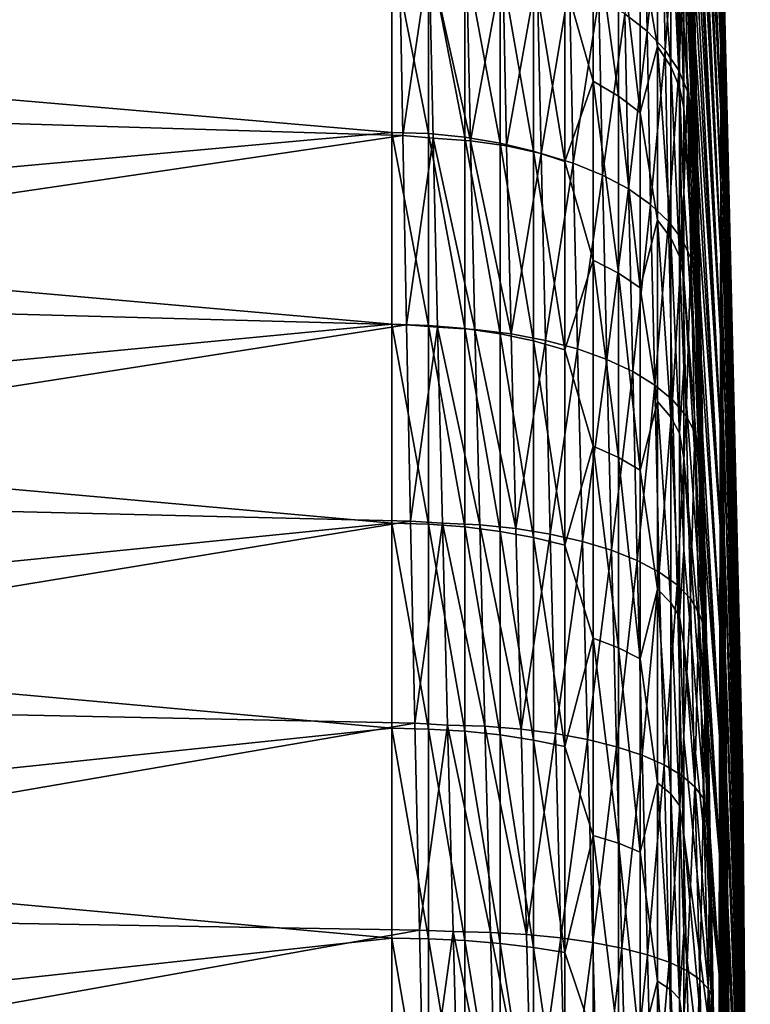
# Model space of a CAD drawing. Header units: metres. Extents: x -24 to 72, y -247 to 22.
# Tile 564 of 573: x 66.5 to 71.5, y 4.82 to 11.56. Entities that reach past the tile are written whole.
import ezdxf

# ---------------------------------------------------------------- set-up
doc = ezdxf.new("R2010")
doc.units = ezdxf.units.M
doc.layers.add('solid_509589_MEDIA_SW0001', color=7, linetype='CONTINUOUS')

msp = doc.modelspace()

# ---------------------------------------------------------------- linework, layer by layer
at = {"layer": 'solid_509589_MEDIA_SW0001'}
for points in [[(71.297287, 11.408695, 78.845695), (71.043945, 17.206833, 76.219772), (71.043945, 17.497763, 76.853722)], [(71.297287, 11.783001, 79.673988), (71.297287, 11.408695, 78.845695), (71.043945, 17.497763, 76.853722)], [(71.297287, 11.408695, 78.845695), (71.043945, 16.892942, 75.59687), (71.043945, 17.206833, 76.219772)], [(71.297287, 11.36348, 90.244637), (71.043945, 17.070135, 93.058487), (71.043945, 16.746174, 93.676216)], [(71.297287, 11.36348, 90.244637), (71.297287, 11.744344, 89.419334), (71.043945, 17.070135, 93.058487)], [(71.297287, 10.976254, 78.046219), (71.043945, 16.556511, 74.98584), (71.043945, 16.892942, 75.59687)], [(71.297287, 11.408695, 78.845695), (71.297287, 10.976254, 78.046219), (71.043945, 16.892942, 75.59687)], [(71.297287, 11.36348, 90.244637), (71.043945, 16.746174, 93.676216), (71.043945, 16.399868, 94.2817)], [(71.297287, 10.976254, 78.046219), (71.043945, 16.197989, 74.387512), (71.043945, 16.556511, 74.98584)], [(71.297287, 10.924709, 91.040657), (71.043945, 16.399868, 94.2817), (71.043945, 16.031679, 94.87413)], [(71.297287, 10.924709, 91.040657), (71.297287, 11.36348, 90.244637), (71.043945, 16.399868, 94.2817)], [(71.297287, 10.48788, 77.279625), (71.043945, 15.817854, 73.802673), (71.043945, 16.197989, 74.387512)], [(71.297287, 10.976254, 78.046219), (71.297287, 10.48788, 77.279625), (71.043945, 16.197989, 74.387512)], [(71.297287, 10.924709, 91.040657), (71.043945, 16.031679, 94.87413), (71.043945, 15.642099, 95.452713)], [(71.297287, 10.48788, 77.279625), (71.043945, 15.416614, 73.232109), (71.043945, 15.817854, 73.802673)], [(71.043945, 15.642099, 95.452713), (71.266777, 3.570881, 103.211205), (71.282913, 2.906099, 103.322479)], [(71.297287, 10.430269, 91.803352), (71.043945, 15.642099, 95.452713), (71.282913, 2.906099, 103.322479)], [(71.043945, 15.642099, 95.452713), (71.250671, 4.231225, 103.076462), (71.266777, 3.570881, 103.211205)], [(71.043945, 15.642099, 95.452713), (71.234673, 4.885822, 102.918579), (71.250671, 4.231225, 103.076462)], [(71.043945, 15.642099, 95.452713), (71.21888, 5.533957, 102.737778), (71.234673, 4.885822, 102.918579)], [(71.043945, 15.642099, 95.452713), (71.203354, 6.174824, 102.53434), (71.21888, 5.533957, 102.737778)], [(71.043945, 15.642099, 95.452713), (71.188187, 6.807516, 102.308556), (71.203354, 6.174824, 102.53434)], [(71.043945, 15.642099, 95.452713), (71.173439, 7.43144, 102.060684), (71.188187, 6.807516, 102.308556)], [(71.043945, 15.642099, 95.452713), (71.145508, 8.650187, 101.499924), (71.173439, 7.43144, 102.060684)], [(71.043945, 15.642099, 95.452713), (71.120094, 9.825326, 100.855171), (71.145508, 8.650187, 101.499924)], [(71.043945, 15.642099, 95.452713), (71.097702, 10.951045, 100.129578), (71.120094, 9.825326, 100.855171)], [(71.043945, 15.642099, 95.452713), (71.078781, 12.021924, 99.326775), (71.097702, 10.951045, 100.129578)], [(71.297287, 10.924709, 91.040657), (71.043945, 15.642099, 95.452713), (71.297287, 10.430269, 91.803352)], [(71.297287, 9.946062, 76.54982), (71.043945, 14.994802, 72.676582), (71.043945, 15.416614, 73.232109)], [(71.297287, 10.48788, 77.279625), (71.297287, 9.946062, 76.54982), (71.043945, 15.416614, 73.232109)], [(71.297287, 9.946062, 76.54982), (71.043945, 14.552983, 72.136833), (71.043945, 14.994802, 72.676582)], [(71.297287, 9.353561, 75.860535), (71.043945, 14.091746, 71.613579), (71.043945, 14.552983, 72.136833)], [(71.297287, 9.946062, 76.54982), (71.297287, 9.353561, 75.860535), (71.043945, 14.552983, 72.136833)], [(71.297287, 9.353561, 75.860535), (71.043945, 13.611707, 71.107513), (71.043945, 14.091746, 71.613579)], [(71.297287, 8.713397, 75.215271), (71.043945, 13.113504, 70.619324), (71.043945, 13.611707, 71.107513)], [(71.297287, 9.353561, 75.860535), (71.297287, 8.713397, 75.215271), (71.043945, 13.611707, 71.107513)], [(71.297287, 8.713397, 75.215271), (71.043945, 12.597806, 70.149651), (71.043945, 13.113504, 70.619324)], [(71.449417, 6.327145, 83.845139), (71.297287, 12.66535, 83.189133), (71.297287, 12.726597, 84.096008)], [(71.449417, 6.357741, 84.29818), (71.297287, 12.726597, 84.096008), (71.297287, 12.722991, 85.004944)], [(71.449417, 6.327145, 83.845139), (71.297287, 12.726597, 84.096008), (71.449417, 6.357741, 84.29818)], [(71.449417, 6.35594, 84.752251), (71.297287, 12.722991, 85.004944), (71.297287, 12.654552, 85.911301)], [(71.449417, 6.357741, 84.29818), (71.297287, 12.722991, 85.004944), (71.449417, 6.35594, 84.752251)], [(71.449417, 6.264307, 83.395432), (71.297287, 12.539564, 82.288933), (71.297287, 12.66535, 83.189133)], [(71.449417, 6.264307, 83.395432), (71.297287, 12.66535, 83.189133), (71.449417, 6.327145, 83.845139)], [(69.046227, 12.045105, 67.297806), (61.700001, 11.418697, 66.875771), (61.700001, 12.655937, 67.742088)], [(70.793289, 11.478677, 100.956642), (70.772316, 12.606446, 100.113899), (70.641258, 11.597301, 101.130226)], [(70.896309, 12.464265, 99.935783), (70.772316, 12.606446, 100.113899), (70.793289, 11.478677, 100.956642)], [(71.297287, 8.028831, 74.617325), (71.043945, 12.065297, 69.699127), (71.043945, 12.597806, 70.149651)], [(71.297287, 8.713397, 75.215271), (71.297287, 8.028831, 74.617325), (71.043945, 12.597806, 70.149651)], [(71.449417, 6.321751, 85.205032), (71.297287, 12.654552, 85.911301), (71.297287, 12.521628, 86.810471)], [(71.449417, 6.35594, 84.752251), (71.297287, 12.654552, 85.911301), (71.449417, 6.321751, 85.205032)], [(71.449417, 6.169547, 82.951355), (71.297287, 12.349879, 81.400009), (71.297287, 12.539564, 82.288933)], [(71.449417, 6.169547, 82.951355), (71.297287, 12.539564, 82.288933), (71.449417, 6.264307, 83.395432)], [(70.865181, 12.504809, 69.107849), (70.865181, 11.374885, 68.254982), (70.745163, 12.069566, 68.483147)], [(70.916824, 11.349391, 100.768661), (70.896309, 12.464265, 99.935783), (70.793289, 11.478677, 100.956642)], [(70.955872, 11.238848, 68.449265), (70.865181, 11.374885, 68.254982), (70.865181, 12.504809, 69.107849)], [(70.955872, 12.355259, 69.291931), (70.955872, 11.238848, 68.449265), (70.865181, 12.504809, 69.107849)], [(70.989754, 12.31287, 99.746948), (70.896309, 12.464265, 99.935783), (70.916824, 11.349391, 100.768661)], [(71.449417, 6.255347, 85.654228), (71.297287, 12.521628, 86.810471), (71.297287, 12.324898, 87.697868)], [(71.449417, 6.321751, 85.205032), (71.297287, 12.521628, 86.810471), (71.449417, 6.255347, 85.654228)], [(70.955872, 12.355259, 69.291931), (71.015793, 12.199668, 69.483444), (71.015793, 11.097316, 68.65139)], [(70.955872, 12.355259, 69.291931), (71.015793, 11.097316, 68.65139), (70.955872, 11.238848, 68.449265)], [(71.449417, 6.043349, 82.515175), (71.297287, 12.097262, 80.526878), (71.297287, 12.349879, 81.400009)], [(71.449417, 6.043349, 82.515175), (71.297287, 12.349879, 81.400009), (71.449417, 6.169547, 82.951355)], [(70.425346, 12.306186, 68.169144), (70.425346, 11.137025, 67.350487), (70.230705, 11.822283, 67.616028)], [(70.597763, 11.035496, 67.506828), (70.425346, 11.137025, 67.350487), (70.425346, 12.306186, 68.169144)], [(70.597763, 12.193997, 68.318016), (70.597763, 11.035496, 67.506828), (70.425346, 12.306186, 68.169144)], [(71.009789, 11.211622, 100.569443), (70.989754, 12.31287, 99.746948), (70.916824, 11.349391, 100.768661)], [(71.009789, 11.211622, 100.569443), (71.051086, 12.154809, 99.55056), (70.989754, 12.31287, 99.746948)], [(71.449417, 6.157067, 86.097542), (71.297287, 12.324898, 87.697868), (71.297287, 12.065362, 88.56897)], [(71.449417, 6.255347, 85.654228), (71.297287, 12.324898, 87.697868), (71.449417, 6.157067, 86.097542)], [(69.099991, 12.006639, 101.729065), (61.700001, 12.249323, 101.557381), (61.700001, 10.991409, 102.393814)], [(70.745163, 10.922886, 67.680229), (70.597763, 11.035496, 67.506828), (70.597763, 12.193997, 68.318016)], [(70.745163, 12.069566, 68.483147), (70.745163, 10.922886, 67.680229), (70.597763, 12.193997, 68.318016)], [(71.015793, 12.199668, 69.483444), (71.043945, 12.065297, 69.699127), (71.043945, 11.51669, 69.268349)], [(71.015793, 12.199668, 69.483444), (71.043945, 11.51669, 69.268349), (71.043945, 10.952716, 68.857903)], [(71.015793, 11.097316, 68.65139), (71.015793, 12.199668, 69.483444), (71.043945, 10.952716, 68.857903)], [(71.009789, 11.211622, 100.569443), (71.070625, 11.067692, 100.362328), (71.051086, 12.154809, 99.55056)], [(71.051086, 12.154809, 99.55056), (71.097702, 10.951045, 100.129578), (71.078781, 12.021924, 99.326775)], [(71.051086, 12.154809, 99.55056), (71.070625, 11.067692, 100.362328), (71.097702, 10.951045, 100.129578)], [(70.865181, 11.374885, 68.254982), (70.745163, 10.922886, 67.680229), (70.745163, 12.069566, 68.483147)], [(71.297287, 8.028831, 74.617325), (71.043945, 11.51669, 69.268349), (71.043945, 12.065297, 69.699127)], [(71.449417, 5.886355, 82.089104), (71.297287, 11.783001, 79.673988), (71.297287, 12.097262, 80.526878)], [(71.449417, 5.886355, 82.089104), (71.297287, 12.097262, 80.526878), (71.449417, 6.043349, 82.515175)], [(71.449417, 6.027412, 86.532707), (71.297287, 12.065362, 88.56897), (71.297287, 11.744344, 89.419334)], [(71.449417, 6.157067, 86.097542), (71.297287, 12.065362, 88.56897), (71.449417, 6.027412, 86.532707)], [(69.046227, 12.045105, 67.297806), (69.046227, 10.787225, 66.482346), (61.700001, 11.418697, 66.875771)], [(69.122269, 10.765785, 102.530472), (69.099991, 12.006639, 101.729065), (61.700001, 10.991409, 102.393814)], [(69.296867, 10.779126, 66.49588), (69.046227, 10.787225, 66.482346), (69.046227, 12.045105, 67.297806)], [(69.296867, 12.036061, 67.310722), (69.296867, 10.779126, 66.49588), (69.046227, 12.045105, 67.297806)], [(69.301659, 11.98963, 101.728531), (69.099991, 12.006639, 101.729065), (69.122269, 10.765785, 102.530472)], [(69.328659, 10.748601, 102.528259), (69.301659, 11.98963, 101.728531), (69.122269, 10.765785, 102.530472)], [(69.546257, 10.754598, 66.536842), (69.296867, 10.779126, 66.49588), (69.296867, 12.036061, 67.310722)], [(69.546257, 12.008674, 67.349838), (69.546257, 10.754598, 66.536842), (69.296867, 12.036061, 67.310722)], [(69.584396, 10.730473, 102.48851), (69.301659, 11.98963, 101.728531), (69.328659, 10.748601, 102.528259)], [(69.584396, 10.730473, 102.48851), (69.557518, 11.968564, 101.691017), (69.301659, 11.98963, 101.728531)], [(69.78759, 10.714036, 66.604591), (69.546257, 10.754598, 66.536842), (69.546257, 12.008674, 67.349838)], [(69.78759, 11.963381, 67.41452), (69.78759, 10.714036, 66.604591), (69.546257, 12.008674, 67.349838)], [(69.805679, 11.928563, 101.62677), (69.557518, 11.968564, 101.691017), (69.584396, 10.730473, 102.48851)], [(69.832367, 10.695302, 102.420807), (69.805679, 11.928563, 101.62677), (69.584396, 10.730473, 102.48851)], [(70.016975, 10.658093, 66.698036), (69.78759, 10.714036, 66.604591), (69.78759, 11.963381, 67.41452)], [(70.016975, 11.900915, 67.503731), (70.016975, 10.658093, 66.698036), (69.78759, 11.963381, 67.41452)], [(70.041969, 11.870307, 101.536858), (69.805679, 11.928563, 101.62677), (69.832367, 10.695302, 102.420807)], [(70.068398, 10.643691, 102.326263), (70.041969, 11.870307, 101.536858), (69.832367, 10.695302, 102.420807)], [(70.230705, 10.587672, 66.815659), (70.016975, 10.658093, 66.698036), (70.016975, 11.900915, 67.503731)], [(70.230705, 11.822283, 67.616028), (70.230705, 10.587672, 66.815659), (70.016975, 11.900915, 67.503731)], [(70.262413, 11.794784, 101.422791), (70.041969, 11.870307, 101.536858), (70.068398, 10.643691, 102.326263)], [(70.288521, 10.576515, 102.206482), (70.262413, 11.794784, 101.422791), (70.068398, 10.643691, 102.326263)], [(70.425346, 11.137025, 67.350487), (70.230705, 10.587672, 66.815659), (70.230705, 11.822283, 67.616028)], [(70.463303, 11.703266, 101.286476), (70.262413, 11.794784, 101.422791), (70.288521, 10.576515, 102.206482)], [(71.449417, 5.699366, 81.675316), (71.297287, 11.408695, 78.845695), (71.297287, 11.783001, 79.673988)], [(71.449417, 5.699366, 81.675316), (71.297287, 11.783001, 79.673988), (71.449417, 5.886355, 82.089104)], [(71.449417, 5.867043, 86.95752), (71.297287, 11.744344, 89.419334), (71.297287, 11.36348, 90.244637)], [(71.449417, 6.027412, 86.532707), (71.297287, 11.744344, 89.419334), (71.449417, 5.867043, 86.95752)], [(70.489014, 10.49491, 102.063469), (70.463303, 11.703266, 101.286476), (70.288521, 10.576515, 102.206482)], [(70.641258, 11.597301, 101.130226), (70.463303, 11.703266, 101.286476), (70.489014, 10.49491, 102.063469)], [(70.666527, 10.400256, 101.899628), (70.641258, 11.597301, 101.130226), (70.489014, 10.49491, 102.063469)], [(70.793289, 11.478677, 100.956642), (70.641258, 11.597301, 101.130226), (70.666527, 10.400256, 101.899628)], [(70.818054, 10.294151, 101.717705), (70.793289, 11.478677, 100.956642), (70.666527, 10.400256, 101.899628)], [(70.916824, 11.349391, 100.768661), (70.793289, 11.478677, 100.956642), (70.818054, 10.294151, 101.717705)], [(71.297287, 7.303353, 74.069733), (71.043945, 10.952716, 68.857903), (71.043945, 11.51669, 69.268349)], [(71.297287, 8.028831, 74.617325), (71.297287, 7.303353, 74.069733), (71.043945, 11.51669, 69.268349)], [(69.046227, 10.787225, 66.482346), (61.700001, 10.120763, 66.099724), (61.700001, 11.418697, 66.875771)], [(71.449417, 5.483334, 81.275925), (71.297287, 10.976254, 78.046219), (71.297287, 11.408695, 78.845695)], [(71.449417, 5.483334, 81.275925), (71.297287, 11.408695, 78.845695), (71.449417, 5.699366, 81.675316)], [(70.865181, 11.374885, 68.254982), (70.865181, 10.186996, 67.484894), (70.745163, 10.922886, 67.680229)], [(70.941048, 10.178385, 101.520775), (70.916824, 11.349391, 100.768661), (70.818054, 10.294151, 101.717705)], [(70.955872, 10.065166, 67.688385), (70.865181, 10.186996, 67.484894), (70.865181, 11.374885, 68.254982)], [(70.955872, 11.238848, 68.449265), (70.955872, 10.065166, 67.688385), (70.865181, 11.374885, 68.254982)], [(71.009789, 11.211622, 100.569443), (70.916824, 11.349391, 100.768661), (70.941048, 10.178385, 101.520775)], [(71.449417, 5.676778, 87.369804), (71.297287, 11.36348, 90.244637), (71.297287, 10.924709, 91.040657)], [(71.449417, 5.867043, 86.95752), (71.297287, 11.36348, 90.244637), (71.449417, 5.676778, 87.369804)], [(71.033447, 10.054909, 101.312141), (71.009789, 11.211622, 100.569443), (70.941048, 10.178385, 101.520775)], [(70.955872, 11.238848, 68.449265), (71.015793, 11.097316, 68.65139), (71.015793, 9.938415, 67.900101)], [(70.955872, 11.238848, 68.449265), (71.015793, 9.938415, 67.900101), (70.955872, 10.065166, 67.688385)], [(71.033447, 10.054909, 101.312141), (71.070625, 11.067692, 100.362328), (71.009789, 11.211622, 100.569443)], [(70.425346, 11.137025, 67.350487), (70.425346, 9.913607, 66.615379), (70.230705, 10.587672, 66.815659)], [(70.597763, 9.82323, 66.778427), (70.425346, 9.913607, 66.615379), (70.425346, 11.137025, 67.350487)], [(70.597763, 11.035496, 67.506828), (70.597763, 9.82323, 66.778427), (70.425346, 11.137025, 67.350487)], [(71.015793, 11.097316, 68.65139), (71.043945, 10.952716, 68.857903), (71.043945, 10.374127, 68.468323)], [(71.015793, 9.938415, 67.900101), (71.015793, 11.097316, 68.65139), (71.043945, 10.374127, 68.468323)], [(71.033447, 10.054909, 101.312141), (71.093689, 9.925803, 101.095306), (71.070625, 11.067692, 100.362328)], [(71.070625, 11.067692, 100.362328), (71.120094, 9.825326, 100.855171), (71.097702, 10.951045, 100.129578)], [(71.070625, 11.067692, 100.362328), (71.093689, 9.925803, 101.095306), (71.120094, 9.825326, 100.855171)], [(69.122269, 10.765785, 102.530472), (61.700001, 10.991409, 102.393814), (61.700001, 9.67455, 103.138741)], [(70.745163, 9.722991, 66.959259), (70.597763, 9.82323, 66.778427), (70.597763, 11.035496, 67.506828)], [(70.745163, 10.922886, 67.680229), (70.745163, 9.722991, 66.959259), (70.597763, 11.035496, 67.506828)], [(70.865181, 10.186996, 67.484894), (70.745163, 9.722991, 66.959259), (70.745163, 10.922886, 67.680229)], [(71.297287, 6.540658, 73.575294), (71.043945, 10.374127, 68.468323), (71.043945, 10.952716, 68.857903)], [(71.297287, 7.303353, 74.069733), (71.297287, 6.540658, 73.575294), (71.043945, 10.952716, 68.857903)], [(71.449417, 5.23936, 80.892967), (71.297287, 10.48788, 77.279625), (71.297287, 10.976254, 78.046219)], [(71.449417, 5.23936, 80.892967), (71.297287, 10.976254, 78.046219), (71.449417, 5.483334, 81.275925)], [(71.449417, 5.457584, 87.767471), (71.297287, 10.924709, 91.040657), (71.297287, 10.430269, 91.803352)], [(71.449417, 5.676778, 87.369804), (71.297287, 10.924709, 91.040657), (71.449417, 5.457584, 87.767471)], [(69.046227, 10.787225, 66.482346), (69.046227, 9.474376, 65.758705), (61.700001, 10.120763, 66.099724)], [(69.296867, 9.467262, 65.772774), (69.046227, 9.474376, 65.758705), (69.046227, 10.787225, 66.482346)], [(69.296867, 10.779126, 66.49588), (69.296867, 9.467262, 65.772774), (69.046227, 10.787225, 66.482346)], [(69.546257, 9.44572, 65.815392), (69.296867, 9.467262, 65.772774), (69.296867, 10.779126, 66.49588)], [(69.546257, 10.754598, 66.536842), (69.546257, 9.44572, 65.815392), (69.296867, 10.779126, 66.49588)], [(69.14756, 9.47069, 103.243156), (69.122269, 10.765785, 102.530472), (61.700001, 9.67455, 103.138741)], [(69.328659, 10.748601, 102.528259), (69.122269, 10.765785, 102.530472), (69.14756, 9.47069, 103.243156)], [(69.359261, 9.45443, 103.23867), (69.328659, 10.748601, 102.528259), (69.14756, 9.47069, 103.243156)], [(69.614868, 9.439329, 103.196892), (69.328659, 10.748601, 102.528259), (69.359261, 9.45443, 103.23867)], [(69.614868, 9.439329, 103.196892), (69.584396, 10.730473, 102.48851), (69.328659, 10.748601, 102.528259)], [(69.78759, 9.410094, 65.885857), (69.546257, 9.44572, 65.815392), (69.546257, 10.754598, 66.536842)], [(69.78759, 10.714036, 66.604591), (69.78759, 9.410094, 65.885857), (69.546257, 10.754598, 66.536842)], [(69.862633, 9.409163, 103.12606), (69.584396, 10.730473, 102.48851), (69.614868, 9.439329, 103.196892)], [(69.862633, 9.409163, 103.12606), (69.832367, 10.695302, 102.420807), (69.584396, 10.730473, 102.48851)], [(70.016975, 9.36096, 65.983055), (69.78759, 9.410094, 65.885857), (69.78759, 10.714036, 66.604591)], [(70.016975, 10.658093, 66.698036), (70.016975, 9.36096, 65.983055), (69.78759, 10.714036, 66.604591)], [(70.068398, 10.643691, 102.326263), (69.832367, 10.695302, 102.420807), (69.862633, 9.409163, 103.12606)], [(70.098366, 9.364448, 103.027359), (70.068398, 10.643691, 102.326263), (69.862633, 9.409163, 103.12606)], [(70.230705, 9.299109, 66.1054), (70.016975, 9.36096, 65.983055), (70.016975, 10.658093, 66.698036)], [(70.230705, 10.587672, 66.815659), (70.230705, 9.299109, 66.1054), (70.016975, 10.658093, 66.698036)], [(70.288521, 10.576515, 102.206482), (70.068398, 10.643691, 102.326263), (70.098366, 9.364448, 103.027359)], [(70.318108, 9.305945, 102.902451), (70.288521, 10.576515, 102.206482), (70.098366, 9.364448, 103.027359)], [(70.425346, 9.913607, 66.615379), (70.230705, 9.299109, 66.1054), (70.230705, 10.587672, 66.815659)], [(70.489014, 10.49491, 102.063469), (70.288521, 10.576515, 102.206482), (70.318108, 9.305945, 102.902451)], [(70.518166, 9.234649, 102.753433), (70.489014, 10.49491, 102.063469), (70.318108, 9.305945, 102.902451)], [(70.666527, 10.400256, 101.899628), (70.489014, 10.49491, 102.063469), (70.518166, 9.234649, 102.753433)], [(71.449417, 4.968688, 80.528381), (71.297287, 9.946062, 76.54982), (71.297287, 10.48788, 77.279625)], [(71.449417, 4.968688, 80.528381), (71.297287, 10.48788, 77.279625), (71.449417, 5.23936, 80.892967)], [(70.695168, 9.151764, 102.582802), (70.666527, 10.400256, 101.899628), (70.518166, 9.234649, 102.753433)], [(70.818054, 10.294151, 101.717705), (70.666527, 10.400256, 101.899628), (70.695168, 9.151764, 102.582802)], [(71.015793, 9.938415, 67.900101), (71.043945, 10.374127, 68.468323), (71.043945, 9.781697, 68.100136)], [(71.297287, 6.540658, 73.575294), (71.043945, 9.781697, 68.100136), (71.043945, 10.374127, 68.468323)], [(71.297287, 10.430269, 91.803352), (71.282913, 2.906099, 103.322479), (71.298981, 2.237953, 103.410164)], [(71.297287, 10.430269, 91.803352), (71.403114, -2.534905, 103.46862), (71.417549, -3.384985, 103.493362)], [(71.442787, -4.495758, 102.715591), (71.297287, 10.430269, 91.803352), (71.417549, -3.384985, 103.493362)], [(71.297287, 10.430269, 91.803352), (71.400459, -2.389177, 103.469261), (71.403114, -2.534905, 103.46862)], [(71.297287, 10.430269, 91.803352), (71.384323, -1.55394, 103.489891), (71.400459, -2.389177, 103.469261)], [(71.297287, 10.430269, 91.803352), (71.381302, -1.405347, 103.495178), (71.384323, -1.55394, 103.489891)], [(71.297287, 10.430269, 91.803352), (71.360985, -0.44776, 103.523895), (71.381302, -1.405347, 103.495178)], [(71.297287, 10.430269, 91.803352), (71.345985, 0.223575, 103.531013), (71.360985, -0.44776, 103.523895)], [(71.297287, 10.430269, 91.803352), (71.330612, 0.895423, 103.514442), (71.345985, 0.223575, 103.531013)], [(71.297287, 10.430269, 91.803352), (71.314911, 1.567299, 103.474182), (71.330612, 0.895423, 103.514442)], [(71.297287, 10.430269, 91.803352), (71.298981, 2.237953, 103.410164), (71.314911, 1.567299, 103.474182)], [(71.442787, -4.495758, 102.715591), (71.449417, 5.21058, 88.148491), (71.297287, 10.430269, 91.803352)], [(71.449417, 5.457584, 87.767471), (71.297287, 10.430269, 91.803352), (71.449417, 5.21058, 88.148491)], [(70.84613, 9.058692, 102.39344), (70.818054, 10.294151, 101.717705), (70.695168, 9.151764, 102.582802)], [(70.941048, 10.178385, 101.520775), (70.818054, 10.294151, 101.717705), (70.84613, 9.058692, 102.39344)], [(70.865181, 10.186996, 67.484894), (70.865181, 8.947197, 66.801514), (70.745163, 9.722991, 66.959259)], [(70.968521, 8.957005, 102.188515), (70.941048, 10.178385, 101.520775), (70.84613, 9.058692, 102.39344)], [(70.955872, 8.840195, 67.013184), (70.865181, 8.947197, 66.801514), (70.865181, 10.186996, 67.484894)], [(70.955872, 10.065166, 67.688385), (70.955872, 8.840195, 67.013184), (70.865181, 10.186996, 67.484894)], [(71.033447, 10.054909, 101.312141), (70.941048, 10.178385, 101.520775), (70.968521, 8.957005, 102.188515)], [(69.046227, 9.474376, 65.758705), (61.700001, 8.7704, 65.419113), (61.700001, 10.120763, 66.099724)], [(70.955872, 10.065166, 67.688385), (71.015793, 9.938415, 67.900101), (71.015793, 8.728868, 67.233391)], [(70.955872, 10.065166, 67.688385), (71.015793, 8.728868, 67.233391), (70.955872, 8.840195, 67.013184)], [(71.060272, 8.848417, 101.971481), (71.033447, 10.054909, 101.312141), (70.968521, 8.957005, 102.188515)], [(71.060272, 8.848417, 101.971481), (71.093689, 9.925803, 101.095306), (71.033447, 10.054909, 101.312141)], [(70.425346, 9.913607, 66.615379), (70.425346, 8.64189, 65.967407), (70.230705, 9.299109, 66.1054)], [(70.597763, 8.563107, 66.13636), (70.425346, 8.64189, 65.967407), (70.425346, 9.913607, 66.615379)], [(70.597763, 9.82323, 66.778427), (70.597763, 8.563107, 66.13636), (70.425346, 9.913607, 66.615379)], [(71.015793, 9.938415, 67.900101), (71.043945, 9.781697, 68.100136), (71.043945, 9.176215, 67.75383)], [(71.015793, 8.728868, 67.233391), (71.015793, 9.938415, 67.900101), (71.043945, 9.176215, 67.75383)], [(71.060272, 8.848417, 101.971481), (71.119843, 8.734761, 101.745987), (71.093689, 9.925803, 101.095306)], [(71.093689, 9.925803, 101.095306), (71.145508, 8.650187, 101.499924), (71.120094, 9.825326, 100.855171)], [(71.093689, 9.925803, 101.095306), (71.119843, 8.734761, 101.745987), (71.145508, 8.650187, 101.499924)], [(71.449417, 4.672697, 80.184036), (71.297287, 9.353561, 75.860535), (71.297287, 9.946062, 76.54982)], [(71.449417, 4.672697, 80.184036), (71.297287, 9.946062, 76.54982), (71.449417, 4.968688, 80.528381)], [(70.745163, 8.475726, 66.323746), (70.597763, 8.563107, 66.13636), (70.597763, 9.82323, 66.778427)], [(70.745163, 9.722991, 66.959259), (70.745163, 8.475726, 66.323746), (70.597763, 9.82323, 66.778427)], [(71.297287, 5.744633, 73.13652), (71.043945, 9.176215, 67.75383), (71.043945, 9.781697, 68.100136)], [(71.297287, 6.540658, 73.575294), (71.297287, 5.744633, 73.13652), (71.043945, 9.781697, 68.100136)], [(70.865181, 8.947197, 66.801514), (70.745163, 8.475726, 66.323746), (70.745163, 9.722991, 66.959259)], [(69.14756, 9.47069, 103.243156), (61.700001, 9.67455, 103.138741), (61.700001, 8.309077, 103.786247)], [(69.046227, 9.474376, 65.758705), (69.046227, 8.113248, 65.130562), (61.700001, 8.7704, 65.419113)], [(69.175339, 8.128228, 103.863159), (69.14756, 9.47069, 103.243156), (61.700001, 8.309077, 103.786247)], [(69.296867, 8.107156, 65.145103), (69.046227, 8.113248, 65.130562), (69.046227, 9.474376, 65.758705)], [(69.296867, 9.467262, 65.772774), (69.296867, 8.107156, 65.145103), (69.046227, 9.474376, 65.758705)], [(69.359261, 9.45443, 103.23867), (69.14756, 9.47069, 103.243156), (69.175339, 8.128228, 103.863159)], [(69.39283, 8.113749, 103.856369), (69.359261, 9.45443, 103.23867), (69.175339, 8.128228, 103.863159)], [(69.546257, 8.088708, 65.189148), (69.296867, 8.107156, 65.145103), (69.296867, 9.467262, 65.772774)], [(69.546257, 9.44572, 65.815392), (69.546257, 8.088708, 65.189148), (69.296867, 9.467262, 65.772774)], [(69.648308, 8.101753, 103.812767), (69.359261, 9.45443, 103.23867), (69.39283, 8.113749, 103.856369)], [(69.648308, 8.101753, 103.812767), (69.614868, 9.439329, 103.196892), (69.359261, 9.45443, 103.23867)], [(69.78759, 8.058201, 65.261978), (69.546257, 8.088708, 65.189148), (69.546257, 9.44572, 65.815392)], [(69.78759, 9.410094, 65.885857), (69.78759, 8.058201, 65.261978), (69.546257, 9.44572, 65.815392)], [(69.895828, 8.076738, 103.739166), (69.614868, 9.439329, 103.196892), (69.648308, 8.101753, 103.812767)], [(69.895828, 8.076738, 103.739166), (69.862633, 9.409163, 103.12606), (69.614868, 9.439329, 103.196892)], [(70.016975, 8.016126, 65.362427), (69.78759, 8.058201, 65.261978), (69.78759, 9.410094, 65.885857)], [(70.016975, 9.36096, 65.983055), (70.016975, 8.016126, 65.362427), (69.78759, 9.410094, 65.885857)], [(70.098366, 9.364448, 103.027359), (69.862633, 9.409163, 103.12606), (69.895828, 8.076738, 103.739166)], [(70.131241, 8.039136, 103.636787), (70.098366, 9.364448, 103.027359), (69.895828, 8.076738, 103.739166)], [(70.318108, 9.305945, 102.902451), (70.098366, 9.364448, 103.027359), (70.131241, 8.039136, 103.636787)], [(70.230705, 7.963161, 65.488876), (70.016975, 8.016126, 65.362427), (70.016975, 9.36096, 65.983055)], [(70.230705, 9.299109, 66.1054), (70.230705, 7.963161, 65.488876), (70.016975, 9.36096, 65.983055)], [(70.350578, 7.989591, 103.50737), (70.318108, 9.305945, 102.902451), (70.131241, 8.039136, 103.636787)], [(70.425346, 8.64189, 65.967407), (70.230705, 7.963161, 65.488876), (70.230705, 9.299109, 66.1054)], [(70.518166, 9.234649, 102.753433), (70.318108, 9.305945, 102.902451), (70.350578, 7.989591, 103.50737)], [(71.449417, 4.352894, 79.861687), (71.297287, 8.713397, 75.215271), (71.297287, 9.353561, 75.860535)], [(71.449417, 4.352894, 79.861687), (71.297287, 9.353561, 75.860535), (71.449417, 4.672697, 80.184036)], [(70.550148, 7.928945, 103.353073), (70.518166, 9.234649, 102.753433), (70.350578, 7.989591, 103.50737)], [(70.695168, 9.151764, 102.582802), (70.518166, 9.234649, 102.753433), (70.550148, 7.928945, 103.353073)], [(71.015793, 8.728868, 67.233391), (71.043945, 9.176215, 67.75383), (71.043945, 8.558489, 67.429863)], [(71.297287, 5.744633, 73.13652), (71.043945, 8.558489, 67.429863), (71.043945, 9.176215, 67.75383)], [(70.726585, 7.858228, 103.176491), (70.695168, 9.151764, 102.582802), (70.550148, 7.928945, 103.353073)], [(70.84613, 9.058692, 102.39344), (70.695168, 9.151764, 102.582802), (70.726585, 7.858228, 103.176491)], [(70.87693, 7.778637, 102.980598), (70.84613, 9.058692, 102.39344), (70.726585, 7.858228, 103.176491)], [(70.968521, 8.957005, 102.188515), (70.84613, 9.058692, 102.39344), (70.87693, 7.778637, 102.980598)], [(70.865181, 8.947197, 66.801514), (70.865181, 7.661806, 66.208328), (70.745163, 8.475726, 66.323746)], [(70.955872, 7.570175, 66.427086), (70.865181, 7.661806, 66.208328), (70.865181, 8.947197, 66.801514)], [(70.955872, 8.840195, 67.013184), (70.955872, 7.570175, 66.427086), (70.865181, 8.947197, 66.801514)], [(70.99865, 7.691517, 102.768677), (70.968521, 8.957005, 102.188515), (70.87693, 7.778637, 102.980598)], [(71.060272, 8.848417, 101.971481), (70.968521, 8.957005, 102.188515), (70.99865, 7.691517, 102.768677)], [(70.955872, 8.840195, 67.013184), (71.015793, 8.728868, 67.233391), (71.015793, 7.474843, 66.654678)], [(70.955872, 8.840195, 67.013184), (71.015793, 7.474843, 66.654678), (70.955872, 7.570175, 66.427086)], [(71.089699, 7.598341, 102.544304), (71.060272, 8.848417, 101.971481), (70.99865, 7.691517, 102.768677)], [(71.089699, 7.598341, 102.544304), (71.119843, 8.734761, 101.745987), (71.060272, 8.848417, 101.971481)], [(69.046227, 8.113248, 65.130562), (61.700001, 7.37624, 64.838074), (61.700001, 8.7704, 65.419113)], [(71.015793, 8.728868, 67.233391), (71.043945, 8.558489, 67.429863), (71.043945, 7.929343, 67.128677)], [(71.015793, 7.474843, 66.654678), (71.015793, 8.728868, 67.233391), (71.043945, 7.929343, 67.128677)], [(71.089699, 7.598341, 102.544304), (71.148537, 7.500679, 102.311249), (71.119843, 8.734761, 101.745987)], [(71.119843, 8.734761, 101.745987), (71.173439, 7.43144, 102.060684), (71.145508, 8.650187, 101.499924)], [(71.119843, 8.734761, 101.745987), (71.148537, 7.500679, 102.311249), (71.173439, 7.43144, 102.060684)], [(71.449417, 4.01091, 79.562973), (71.297287, 8.028831, 74.617325), (71.297287, 8.713397, 75.215271)], [(71.449417, 4.01091, 79.562973), (71.297287, 8.713397, 75.215271), (71.449417, 4.352894, 79.861687)], [(70.425346, 8.64189, 65.967407), (70.425346, 7.32807, 65.409729), (70.230705, 7.963161, 65.488876)], [(70.597763, 7.261264, 65.583763), (70.425346, 7.32807, 65.409729), (70.425346, 8.64189, 65.967407)], [(70.597763, 8.563107, 66.13636), (70.597763, 7.261264, 65.583763), (70.425346, 8.64189, 65.967407)], [(70.745163, 7.187168, 65.776787), (70.597763, 7.261264, 65.583763), (70.597763, 8.563107, 66.13636)], [(70.745163, 8.475726, 66.323746), (70.745163, 7.187168, 65.776787), (70.597763, 8.563107, 66.13636)], [(71.297287, 4.919335, 72.755653), (71.043945, 7.929343, 67.128677), (71.043945, 8.558489, 67.429863)], [(71.297287, 5.744633, 73.13652), (71.297287, 4.919335, 72.755653), (71.043945, 8.558489, 67.429863)], [(70.865181, 7.661806, 66.208328), (70.745163, 7.187168, 65.776787), (70.745163, 8.475726, 66.323746)], [(69.175339, 8.128228, 103.863159), (61.700001, 8.309077, 103.786247), (61.700001, 6.901042, 104.333687)], [(69.205048, 6.745395, 104.387177), (69.175339, 8.128228, 103.863159), (61.700001, 6.901042, 104.333687)], [(69.046227, 8.113248, 65.130562), (69.046227, 6.710776, 64.60112), (61.700001, 7.37624, 64.838074)], [(69.296867, 6.705737, 64.616058), (69.046227, 6.710776, 64.60112), (69.046227, 8.113248, 65.130562)], [(69.296867, 8.107156, 65.145103), (69.296867, 6.705737, 64.616058), (69.046227, 8.113248, 65.130562)], [(69.39283, 8.113749, 103.856369), (69.175339, 8.128228, 103.863159), (69.205048, 6.745395, 104.387177)], [(69.428734, 6.733242, 104.378052), (69.39283, 8.113749, 103.856369), (69.205048, 6.745395, 104.387177)], [(69.546257, 6.690478, 64.661308), (69.296867, 6.705737, 64.616058), (69.296867, 8.107156, 65.145103)], [(69.546257, 8.088708, 65.189148), (69.546257, 6.690478, 64.661308), (69.296867, 8.107156, 65.145103)], [(69.684059, 6.72441, 104.332848), (69.39283, 8.113749, 103.856369), (69.428734, 6.733242, 104.378052)], [(69.684059, 6.72441, 104.332848), (69.648308, 8.101753, 103.812767), (69.39283, 8.113749, 103.856369)], [(69.78759, 6.665245, 64.73613), (69.546257, 6.690478, 64.661308), (69.546257, 8.088708, 65.189148)], [(69.78759, 8.058201, 65.261978), (69.78759, 6.665245, 64.73613), (69.546257, 8.088708, 65.189148)], [(69.931335, 6.704668, 104.256836), (69.648308, 8.101753, 103.812767), (69.684059, 6.72441, 104.332848)], [(69.931335, 6.704668, 104.256836), (69.895828, 8.076738, 103.739166), (69.648308, 8.101753, 103.812767)], [(70.016975, 6.630443, 64.839325), (69.78759, 6.665245, 64.73613), (69.78759, 8.058201, 65.261978)], [(70.016975, 8.016126, 65.362427), (70.016975, 6.630443, 64.839325), (69.78759, 8.058201, 65.261978)], [(70.131241, 8.039136, 103.636787), (69.895828, 8.076738, 103.739166), (69.931335, 6.704668, 104.256836)], [(70.166397, 6.674361, 104.151299), (70.131241, 8.039136, 103.636787), (69.931335, 6.704668, 104.256836)], [(70.230705, 6.586633, 64.969231), (70.016975, 6.630443, 64.839325), (70.016975, 8.016126, 65.362427)], [(70.230705, 7.963161, 65.488876), (70.230705, 6.586633, 64.969231), (70.016975, 8.016126, 65.362427)], [(70.350578, 7.989591, 103.50737), (70.131241, 8.039136, 103.636787), (70.166397, 6.674361, 104.151299)], [(71.449417, 3.648487, 79.289421), (71.297287, 7.303353, 74.069733), (71.297287, 8.028831, 74.617325)], [(71.449417, 3.648487, 79.289421), (71.297287, 8.028831, 74.617325), (71.449417, 4.01091, 79.562973)], [(70.385292, 6.634011, 104.017998), (70.350578, 7.989591, 103.50737), (70.166397, 6.674361, 104.151299)], [(70.425346, 7.32807, 65.409729), (70.230705, 6.586633, 64.969231), (70.230705, 7.963161, 65.488876)], [(70.550148, 7.928945, 103.353073), (70.350578, 7.989591, 103.50737), (70.385292, 6.634011, 104.017998)], [(70.584335, 6.584308, 103.859177), (70.550148, 7.928945, 103.353073), (70.385292, 6.634011, 104.017998)], [(70.726585, 7.858228, 103.176491), (70.550148, 7.928945, 103.353073), (70.584335, 6.584308, 103.859177)], [(71.015793, 7.474843, 66.654678), (71.043945, 7.929343, 67.128677), (71.043945, 7.289618, 66.85067)], [(71.297287, 4.919335, 72.755653), (71.043945, 7.289618, 66.85067), (71.043945, 7.929343, 67.128677)], [(70.760185, 6.526098, 103.677513), (70.726585, 7.858228, 103.176491), (70.584335, 6.584308, 103.859177)], [(70.87693, 7.778637, 102.980598), (70.726585, 7.858228, 103.176491), (70.760185, 6.526098, 103.677513)], [(70.909866, 6.46037, 103.476044), (70.87693, 7.778637, 102.980598), (70.760185, 6.526098, 103.677513)], [(70.99865, 7.691517, 102.768677), (70.87693, 7.778637, 102.980598), (70.909866, 6.46037, 103.476044)], [(71.030876, 6.388236, 103.258171), (70.99865, 7.691517, 102.768677), (70.909866, 6.46037, 103.476044)], [(71.089699, 7.598341, 102.544304), (70.99865, 7.691517, 102.768677), (71.030876, 6.388236, 103.258171)], [(70.865181, 7.661806, 66.208328), (70.865181, 6.337371, 65.708344), (70.745163, 7.187168, 65.776787)], [(70.955872, 6.26158, 65.933083), (70.865181, 6.337371, 65.708344), (70.865181, 7.661806, 66.208328)], [(70.955872, 7.570175, 66.427086), (70.955872, 6.26158, 65.933083), (70.865181, 7.661806, 66.208328)], [(70.955872, 7.570175, 66.427086), (71.015793, 7.474843, 66.654678), (71.015793, 6.182727, 66.166893)], [(70.955872, 7.570175, 66.427086), (71.015793, 6.182727, 66.166893), (70.955872, 6.26158, 65.933083)], [(71.121162, 6.310916, 103.02755), (71.089699, 7.598341, 102.544304), (71.030876, 6.388236, 103.258171)], [(71.121162, 6.310916, 103.02755), (71.148537, 7.500679, 102.311249), (71.089699, 7.598341, 102.544304)], [(71.121162, 6.310916, 103.02755), (71.179214, 6.229716, 102.788071), (71.148537, 7.500679, 102.311249)], [(71.148537, 7.500679, 102.311249), (71.188187, 6.807516, 102.308556), (71.173439, 7.43144, 102.060684)], [(71.148537, 7.500679, 102.311249), (71.179214, 6.229716, 102.788071), (71.188187, 6.807516, 102.308556)], [(71.015793, 7.474843, 66.654678), (71.043945, 7.289618, 66.85067), (71.043945, 6.640165, 66.596214)], [(71.015793, 6.182727, 66.166893), (71.015793, 7.474843, 66.654678), (71.043945, 6.640165, 66.596214)], [(69.046227, 6.710776, 64.60112), (61.700001, 5.942085, 64.358215), (61.700001, 7.37624, 64.838074)], [(70.425346, 7.32807, 65.409729), (70.425346, 5.978549, 64.945045), (70.230705, 6.586633, 64.969231)], [(70.597763, 5.924046, 65.123322), (70.425346, 5.978549, 64.945045), (70.425346, 7.32807, 65.409729)], [(70.597763, 7.261264, 65.583763), (70.597763, 5.924046, 65.123322), (70.425346, 7.32807, 65.409729)], [(71.297287, 4.068969, 72.434639), (71.043945, 6.640165, 66.596214), (71.043945, 7.289618, 66.85067)], [(71.297287, 4.919335, 72.755653), (71.297287, 4.068969, 72.434639), (71.043945, 7.289618, 66.85067)], [(71.449417, 3.267473, 79.042419), (71.297287, 6.540658, 73.575294), (71.297287, 7.303353, 74.069733)], [(71.449417, 3.267473, 79.042419), (71.297287, 7.303353, 74.069733), (71.449417, 3.648487, 79.289421)], [(70.745163, 5.863595, 65.321045), (70.597763, 5.924046, 65.123322), (70.597763, 7.261264, 65.583763)], [(70.745163, 7.187168, 65.776787), (70.745163, 5.863595, 65.321045), (70.597763, 7.261264, 65.583763)], [(70.865181, 6.337371, 65.708344), (70.745163, 5.863595, 65.321045), (70.745163, 7.187168, 65.776787)], [(69.205048, 6.745395, 104.387177), (61.700001, 6.901042, 104.333687), (61.700001, 5.455098, 104.779091)], [(71.179214, 6.229716, 102.788071), (71.203354, 6.174824, 102.53434), (71.188187, 6.807516, 102.308556)], [(69.236115, 5.329056, 104.812584), (69.205048, 6.745395, 104.387177), (61.700001, 5.455098, 104.779091)], [(69.428734, 6.733242, 104.378052), (69.205048, 6.745395, 104.387177), (69.236115, 5.329056, 104.812584)], [(69.046227, 6.710776, 64.60112), (69.046227, 5.274108, 64.17308), (61.700001, 5.942085, 64.358215)], [(69.296867, 5.270148, 64.188339), (69.046227, 5.274108, 64.17308), (69.046227, 6.710776, 64.60112)], [(69.296867, 6.705737, 64.616058), (69.296867, 5.270148, 64.188339), (69.046227, 6.710776, 64.60112)], [(69.466248, 5.319805, 104.801262), (69.428734, 6.733242, 104.378052), (69.236115, 5.329056, 104.812584)], [(69.546257, 5.258155, 64.234558), (69.296867, 5.270148, 64.188339), (69.296867, 6.705737, 64.616058)], [(69.546257, 6.690478, 64.661308), (69.546257, 5.258155, 64.234558), (69.296867, 6.705737, 64.616058)], [(69.721413, 5.314181, 104.754684), (69.428734, 6.733242, 104.378052), (69.466248, 5.319805, 104.801262)], [(69.721413, 5.314181, 104.754684), (69.684059, 6.72441, 104.332848), (69.428734, 6.733242, 104.378052)], [(69.78759, 5.238324, 64.310989), (69.546257, 5.258155, 64.234558), (69.546257, 6.690478, 64.661308)], [(69.78759, 6.665245, 64.73613), (69.78759, 5.238324, 64.310989), (69.546257, 6.690478, 64.661308)], [(69.96843, 5.299807, 104.676643), (69.684059, 6.72441, 104.332848), (69.721413, 5.314181, 104.754684)], [(69.96843, 5.299807, 104.676643), (69.931335, 6.704668, 104.256836), (69.684059, 6.72441, 104.332848)], [(70.166397, 6.674361, 104.151299), (69.931335, 6.704668, 104.256836), (69.96843, 5.299807, 104.676643)], [(70.203125, 5.27694, 104.568459), (70.166397, 6.674361, 104.151299), (69.96843, 5.299807, 104.676643)], [(70.385292, 6.634011, 104.017998), (70.166397, 6.674361, 104.151299), (70.203125, 5.27694, 104.568459)], [(70.016975, 5.210972, 64.416405), (69.78759, 5.238324, 64.310989), (69.78759, 6.665245, 64.73613)], [(70.016975, 6.630443, 64.839325), (70.016975, 5.210972, 64.416405), (69.78759, 6.665245, 64.73613)], [(70.230705, 5.176542, 64.549103), (70.016975, 5.210972, 64.416405), (70.016975, 6.630443, 64.839325)], [(70.230705, 6.586633, 64.969231), (70.230705, 5.176542, 64.549103), (70.016975, 6.630443, 64.839325)], [(70.42157, 5.245979, 104.431938), (70.385292, 6.634011, 104.017998), (70.203125, 5.27694, 104.568459)], [(70.584335, 6.584308, 103.859177), (70.385292, 6.634011, 104.017998), (70.42157, 5.245979, 104.431938)], [(71.015793, 6.182727, 66.166893), (71.043945, 6.640165, 66.596214), (71.043945, 5.981853, 66.365646)], [(71.297287, 4.068969, 72.434639), (71.043945, 5.981853, 66.365646), (71.043945, 6.640165, 66.596214)], [(70.425346, 5.978549, 64.945045), (70.230705, 5.176542, 64.549103), (70.230705, 6.586633, 64.969231)], [(70.620071, 5.207457, 104.269371), (70.584335, 6.584308, 103.859177), (70.42157, 5.245979, 104.431938)], [(70.760185, 6.526098, 103.677513), (70.584335, 6.584308, 103.859177), (70.620071, 5.207457, 104.269371)], [(71.449417, 2.869808, 78.823219), (71.297287, 5.744633, 73.13652), (71.297287, 6.540658, 73.575294)], [(71.449417, 2.869808, 78.823219), (71.297287, 6.540658, 73.575294), (71.449417, 3.267473, 79.042419)], [(70.795288, 5.162033, 104.083504), (70.760185, 6.526098, 103.677513), (70.620071, 5.207457, 104.269371)], [(70.909866, 6.46037, 103.476044), (70.760185, 6.526098, 103.677513), (70.795288, 5.162033, 104.083504)], [(70.944283, 5.110481, 103.877449), (70.909866, 6.46037, 103.476044), (70.795288, 5.162033, 104.083504)], [(71.030876, 6.388236, 103.258171), (70.909866, 6.46037, 103.476044), (70.944283, 5.110481, 103.877449)], [(70.865181, 6.337371, 65.708344), (70.865181, 4.980643, 65.304123), (70.745163, 5.863595, 65.321045)], [(70.955872, 4.921077, 65.533691), (70.865181, 4.980643, 65.304123), (70.865181, 6.337371, 65.708344)], [(70.955872, 6.26158, 65.933083), (70.955872, 4.921077, 65.533691), (70.865181, 6.337371, 65.708344)], [(71.064545, 5.053678, 103.654678), (71.030876, 6.388236, 103.258171), (70.944283, 5.110481, 103.877449)], [(71.121162, 6.310916, 103.02755), (71.030876, 6.388236, 103.258171), (71.064545, 5.053678, 103.654678)], [(71.449417, 6.357741, 84.29818), (71.449417, 6.35594, 84.752251), (71.5, 0, 84.5)], [(71.449417, 6.327145, 83.845139), (71.449417, 6.357741, 84.29818), (71.5, 0, 84.5)], [(71.449417, 6.35594, 84.752251), (71.449417, 6.321751, 85.205032), (71.5, 0, 84.5)], [(71.154037, 4.992584, 103.418938), (71.121162, 6.310916, 103.02755), (71.064545, 5.053678, 103.654678)], [(71.154037, 4.992584, 103.418938), (71.179214, 6.229716, 102.788071), (71.121162, 6.310916, 103.02755)], [(71.449417, 6.264307, 83.395432), (71.449417, 6.327145, 83.845139), (71.5, 0, 84.5)], [(71.449417, 6.321751, 85.205032), (71.449417, 6.255347, 85.654228), (71.5, 0, 84.5)], [(71.449417, 6.169547, 82.951355), (71.449417, 6.264307, 83.395432), (71.5, 0, 84.5)], [(70.955872, 6.26158, 65.933083), (71.015793, 6.182727, 66.166893), (71.015793, 4.859106, 65.772537)], [(70.955872, 6.26158, 65.933083), (71.015793, 4.859106, 65.772537), (70.955872, 4.921077, 65.533691)], [(71.154037, 4.992584, 103.418938), (71.211273, 4.928234, 103.174187), (71.179214, 6.229716, 102.788071)], [(71.179214, 6.229716, 102.788071), (71.21888, 5.533957, 102.737778), (71.203354, 6.174824, 102.53434)], [(71.179214, 6.229716, 102.788071), (71.211273, 4.928234, 103.174187), (71.21888, 5.533957, 102.737778)], [(71.449417, 6.255347, 85.654228), (71.449417, 6.157067, 86.097542), (71.5, 0, 84.5)], [(71.015793, 6.182727, 66.166893), (71.043945, 5.981853, 66.365646), (71.043945, 5.315558, 66.159279)], [(71.015793, 4.859106, 65.772537), (71.015793, 6.182727, 66.166893), (71.043945, 5.315558, 66.159279)], [(71.449417, 6.043349, 82.515175), (71.449417, 6.169547, 82.951355), (71.5, 0, 84.5)], [(71.449417, 6.157067, 86.097542), (71.449417, 6.027412, 86.532707), (71.5, 0, 84.5)], [(71.449417, 5.886355, 82.089104), (71.449417, 6.043349, 82.515175), (71.5, 0, 84.5)], [(71.449417, 6.027412, 86.532707), (71.449417, 5.867043, 86.95752), (71.5, 0, 84.5)], [(69.046227, 5.274108, 64.17308), (61.700001, 4.477297, 63.982838), (61.700001, 5.942085, 64.358215)], [(70.425346, 5.978549, 64.945045), (70.425346, 4.599901, 64.575638), (70.230705, 5.176542, 64.549103)], [(70.597763, 4.557966, 64.757278), (70.425346, 4.599901, 64.575638), (70.425346, 5.978549, 64.945045)], [(70.597763, 5.924046, 65.123322), (70.597763, 4.557966, 64.757278), (70.425346, 5.978549, 64.945045)], [(71.297287, 3.197869, 72.175102), (71.043945, 5.315558, 66.159279), (71.043945, 5.981853, 66.365646)], [(71.297287, 4.068969, 72.434639), (71.297287, 3.197869, 72.175102), (71.043945, 5.981853, 66.365646)], [(70.745163, 4.511456, 64.95874), (70.597763, 4.557966, 64.757278), (70.597763, 5.924046, 65.123322)], [(70.745163, 5.863595, 65.321045), (70.745163, 4.511456, 64.95874), (70.597763, 5.924046, 65.123322)], [(70.865181, 4.980643, 65.304123), (70.745163, 4.511456, 64.95874), (70.745163, 5.863595, 65.321045)], [(71.449417, 5.699366, 81.675316), (71.449417, 5.886355, 82.089104), (71.5, 0, 84.5)], [(71.449417, 5.867043, 86.95752), (71.449417, 5.676778, 87.369804), (71.5, 0, 84.5)], [(71.449417, 2.45752, 78.632957), (71.297287, 4.919335, 72.755653), (71.297287, 5.744633, 73.13652)], [(71.449417, 2.45752, 78.632957), (71.297287, 5.744633, 73.13652), (71.449417, 2.869808, 78.823219)], [(71.449417, 5.483334, 81.275925), (71.449417, 5.699366, 81.675316), (71.5, 0, 84.5)], [(71.449417, 5.676778, 87.369804), (71.449417, 5.457584, 87.767471), (71.5, 0, 84.5)], [(71.211273, 4.928234, 103.174187), (71.234673, 4.885822, 102.918579), (71.21888, 5.533957, 102.737778)], [(71.449417, 5.23936, 80.892967), (71.449417, 5.483334, 81.275925), (71.5, 0, 84.5)], [(71.449417, 5.457584, 87.767471), (71.449417, 5.21058, 88.148491), (71.5, 0, 84.5)], [(69.236115, 5.329056, 104.812584), (61.700001, 5.455098, 104.779091), (61.700001, 3.982712, 105.118874)], [(69.267914, 3.886229, 105.137276), (69.236115, 5.329056, 104.812584), (61.700001, 3.982712, 105.118874)], [(69.466248, 5.319805, 104.801262), (69.236115, 5.329056, 104.812584), (69.267914, 3.886229, 105.137276)], [(69.046227, 5.274108, 64.17308), (69.046227, 3.810564, 63.848618), (61.700001, 4.477297, 63.982838)], [(69.296867, 3.807703, 63.864124), (69.046227, 3.810564, 63.848618), (69.046227, 5.274108, 64.17308)], [(69.296867, 5.270148, 64.188339), (69.296867, 3.807703, 63.864124), (69.046227, 5.274108, 64.17308)], [(69.504623, 3.880469, 105.124069), (69.466248, 5.319805, 104.801262), (69.267914, 3.886229, 105.137276)], [(69.546257, 3.799038, 63.911079), (69.296867, 3.807703, 63.864124), (69.296867, 5.270148, 64.188339)], [(69.546257, 5.258155, 64.234558), (69.546257, 3.799038, 63.911079), (69.296867, 5.270148, 64.188339)], [(69.759628, 3.878081, 105.076355), (69.466248, 5.319805, 104.801262), (69.504623, 3.880469, 105.124069)], [(69.759628, 3.878081, 105.076355), (69.721413, 5.314181, 104.754684), (69.466248, 5.319805, 104.801262)], [(69.78759, 3.78471, 63.988735), (69.546257, 3.799038, 63.911079), (69.546257, 5.258155, 64.234558)], [(69.78759, 5.238324, 64.310989), (69.78759, 3.78471, 63.988735), (69.546257, 5.258155, 64.234558)], [(70.006378, 3.869145, 104.996681), (69.721413, 5.314181, 104.754684), (69.759628, 3.878081, 105.076355)], [(70.006378, 3.869145, 104.996681), (69.96843, 5.299807, 104.676643), (69.721413, 5.314181, 104.754684)], [(70.203125, 5.27694, 104.568459), (69.96843, 5.299807, 104.676643), (70.006378, 3.869145, 104.996681)], [(70.240707, 3.853828, 104.886375), (70.203125, 5.27694, 104.568459), (70.006378, 3.869145, 104.996681)], [(70.42157, 5.245979, 104.431938), (70.203125, 5.27694, 104.568459), (70.240707, 3.853828, 104.886375)], [(71.015793, 4.859106, 65.772537), (71.043945, 5.315558, 66.159279), (71.043945, 4.642172, 65.977379)], [(71.297287, 3.197869, 72.175102), (71.043945, 4.642172, 65.977379), (71.043945, 5.315558, 66.159279)], [(70.016975, 3.764948, 64.095833), (69.78759, 3.78471, 63.988735), (69.78759, 5.238324, 64.310989)], [(70.016975, 5.210972, 64.416405), (70.016975, 3.764948, 64.095833), (69.78759, 5.238324, 64.310989)], [(70.230705, 3.740072, 64.230644), (70.016975, 3.764948, 64.095833), (70.016975, 5.210972, 64.416405)], [(70.230705, 5.176542, 64.549103), (70.230705, 3.740072, 64.230644), (70.016975, 5.210972, 64.416405)], [(70.458679, 3.832404, 104.747299), (70.42157, 5.245979, 104.431938), (70.240707, 3.853828, 104.886375)], [(70.620071, 5.207457, 104.269371), (70.42157, 5.245979, 104.431938), (70.458679, 3.832404, 104.747299)], [(70.656616, 3.805246, 104.581779), (70.620071, 5.207457, 104.269371), (70.458679, 3.832404, 104.747299)], [(70.795288, 5.162033, 104.083504), (70.620071, 5.207457, 104.269371), (70.656616, 3.805246, 104.581779)], [(71.442787, -4.495758, 102.715591), (71.470787, -6.077466, 101.60807), (71.449417, 5.21058, 88.148491)], [(71.449417, 4.968688, 80.528381), (71.449417, 5.23936, 80.892967), (71.5, 0, 84.5)], [(71.498817, -9.24112, 99.392853), (71.5, 0, 84.5), (71.449417, 5.21058, 88.148491)], [(71.490837, -7.819918, 100.387993), (71.498817, -9.24112, 99.392853), (71.449417, 5.21058, 88.148491)], [(71.489464, -7.659267, 100.500481), (71.490837, -7.819918, 100.387993), (71.449417, 5.21058, 88.148491)], [(71.470787, -6.077466, 101.60807), (71.489464, -7.659267, 100.500481), (71.449417, 5.21058, 88.148491)], [(70.425346, 4.599901, 64.575638), (70.230705, 3.740072, 64.230644), (70.230705, 5.176542, 64.549103)], [(70.8312, 3.772824, 104.392616), (70.795288, 5.162033, 104.083504), (70.656616, 3.805246, 104.581779)], [(70.944283, 5.110481, 103.877449), (70.795288, 5.162033, 104.083504), (70.8312, 3.772824, 104.392616)], [(70.979485, 3.735695, 104.182976), (70.944283, 5.110481, 103.877449), (70.8312, 3.772824, 104.392616)], [(71.064545, 5.053678, 103.654678), (70.944283, 5.110481, 103.877449), (70.979485, 3.735695, 104.182976)], [(71.098984, 3.694491, 103.956398), (71.064545, 5.053678, 103.654678), (70.979485, 3.735695, 104.182976)], [(71.154037, 4.992584, 103.418938), (71.064545, 5.053678, 103.654678), (71.098984, 3.694491, 103.956398)], [(71.187668, 3.649915, 103.716675), (71.154037, 4.992584, 103.418938), (71.098984, 3.694491, 103.956398)], [(71.187668, 3.649915, 103.716675), (71.211273, 4.928234, 103.174187), (71.154037, 4.992584, 103.418938)], [(70.865181, 4.980643, 65.304123), (70.865181, 3.598534, 64.997711), (70.745163, 4.511456, 64.95874)], [(70.955872, 3.555498, 65.230949), (70.865181, 3.598534, 64.997711), (70.865181, 4.980643, 65.304123)], [(70.955872, 4.921077, 65.533691), (70.955872, 3.555498, 65.230949), (70.865181, 4.980643, 65.304123)], [(70.955872, 4.921077, 65.533691), (71.015793, 4.859106, 65.772537), (71.015793, 3.510723, 65.47361)], [(70.955872, 4.921077, 65.533691), (71.015793, 3.510723, 65.47361), (70.955872, 3.555498, 65.230949)], [(71.187668, 3.649915, 103.716675), (71.244057, 3.602721, 103.467857), (71.211273, 4.928234, 103.174187)], [(71.211273, 4.928234, 103.174187), (71.250671, 4.231225, 103.076462), (71.234673, 4.885822, 102.918579)], [(71.211273, 4.928234, 103.174187), (71.244057, 3.602721, 103.467857), (71.250671, 4.231225, 103.076462)], [(71.449417, 2.032708, 78.472588), (71.297287, 4.068969, 72.434639), (71.297287, 4.919335, 72.755653)], [(71.449417, 2.032708, 78.472588), (71.297287, 4.919335, 72.755653), (71.449417, 2.45752, 78.632957)], [(71.449417, 4.672697, 80.184036), (71.449417, 4.968688, 80.528381), (71.5, 0, 84.5)], [(71.015793, 4.859106, 65.772537), (71.043945, 4.642172, 65.977379), (71.043945, 3.962591, 65.820198)], [(71.015793, 3.510723, 65.47361), (71.015793, 4.859106, 65.772537), (71.043945, 3.962591, 65.820198)]]:
    msp.add_3dface(points, dxfattribs=at)

doc.saveas('drawing.dxf')
